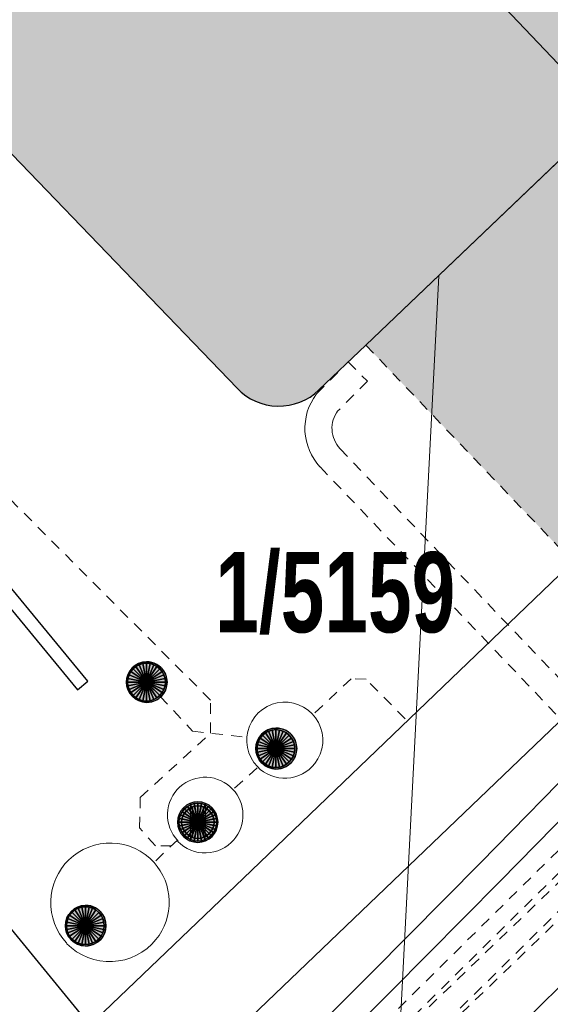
# Model space of a CAD drawing. Header units: metres. Extents: x 2695560 to 2696939, y 1260491 to 1262050.
# Tile 496 of 656: x 2695855 to 2695865, y 1261161 to 1261179. Entities that reach past the tile are written whole.
import ezdxf

# ---------------------------------------------------------------- set-up
doc = ezdxf.new("R2010")
doc.units = ezdxf.units.M
doc.linetypes.add('AUSGEZOGEN', pattern=[0])
doc.linetypes.add('VERDECKT2_S2', pattern=[0.36, 0.2, -0.16])
for name, color, linetype in [('XR$1$AV_Flächen (EO)', 7, 'AUSGEZOGEN'), ('XR$1$AV_Gebäudeflächen (BB)', 7, 'AUSGEZOGEN'), ('XR$1$AV_Gebäudeflächen (EO)', 7, 'AUSGEZOGEN'), ('XR$1$AV_Grundstück-Nr.', 7, 'AUSGEZOGEN'), ('XR$1$AV_Linien (BB)', 7, 'AUSGEZOGEN'), ('XR$1$AW_LK_Schachtdeckel', 24, 'AUSGEZOGEN'), ('XR$1$Liegenschaftsgrenzen', 7, 'AUSGEZOGEN'), ('XR$1$PFAW', 255, 'AUSGEZOGEN'), ('XR$1$RP_Abstandslinie', 7, 'AUSGEZOGEN')]:
    doc.layers.add(name, color=color, linetype=linetype)
for name, color, linetype, lineweight in [('XR$2$ABW-Flaeche-oberirdisch', 6, 'AUSGEZOGEN', 18), ('XR$2$ABW-Linie-R-ungenau', 4, 'VERDECKT2_S2', 18), ('XR$2$ABW-Punkt', 6, 'AUSGEZOGEN', 18), ('XR$2$ELE-LinieAnker_Strebe', 1, 'AUSGEZOGEN', 18), ('XR$2$ELE-LinieFlaeche-genau', 1, 'AUSGEZOGEN', 18), ('XR$2$ELE-LinieFlaeche-ungenau', 1, 'VERDECKT2_S2', 18), ('XR$2$GAS-LinieFlaeche-ungenau', 12, 'VERDECKT2_S2', 18), ('XR$2$KOM-Linie-U-genau', 91, 'AUSGEZOGEN', 18), ('XR$2$WAS-Linie-ungenau', 5, 'VERDECKT2_S2', 18)]:
    doc.layers.add(name, color=color, linetype=linetype, lineweight=lineweight)
doc.styles.add('ARIAL', font='arial.ttf')

# ---------------------------------------------------------------- blocks, each defined once
blk = doc.blocks.new('COMPLEXOBJECT_706')
at = {"layer": 'XR$1$AV_Linien (BB)', "color": 7, "linetype": 'AUSGEZOGEN', "transparency": 33554687}
for points in [[(5828.588, 11193.391), (5824.78, 11198.04), (5850.556, 11221.921), (5868.652, 11204.008), (5879.831, 11192.143), (5876.721, 11189.173), (5860.305, 11173.495), (5859.437, 11172.667)], [(5857.921, 11172.699), (5851.673, 11179.19), (5860.287, 11187.502), (5859.271, 11188.555), (5861.392, 11190.601), (5857.93, 11194.189), (5846.315, 11182.982), (5847.419, 11181.838), (5847.153, 11181.582), (5849.655, 11178.989), (5849.648, 11177.126), (5848, 11175.584), (5844.422, 11179.963), (5845.328, 11180.837), (5844.732, 11181.455), (5841.176, 11178.024)]]:
    blk.add_lwpolyline(points, dxfattribs=at)
blk.add_arc((5858.695, 11173.441), 1.072, 223.7891, 313.7925, dxfattribs=at)
blk = doc.blocks.new('COMPLEXOBJECT_823')
at = {"layer": 'XR$1$AV_Flächen (EO)', "color": 7, "linetype": 'VERDECKT2_S2', "transparency": 33554687}
blk.add_line((5860.305, 11173.495), (5865.436, 11168.122), dxfattribs=at)
blk.add_arc((5866.913, 11169.533), 2.043, 223.7071, 306.6214, dxfattribs=at)
blk = doc.blocks.new('BAW2088')
at = {"layer": 'XR$1$PFAW', "transparency": 33554687}
blk.add_hatch(color=253, dxfattribs=at).paths.add_polyline_path([(0.51, 0), (0.5, 0.101), (0.47, 0.197), (0.421, 0.286), (0.355, 0.362), (0.275, 0.424), (0.184, 0.469), (0.086, 0.494), (-0.015, 0.499), (-0.115, 0.484), (-0.21, 0.449), (-0.296, 0.395), (-0.369, 0.326), (-0.427, 0.243), (-0.467, 0.15), (-0.487, 0.051), (-0.487, -0.051), (-0.467, -0.15), (-0.427, -0.243), (-0.369, -0.326), (-0.296, -0.395), (-0.21, -0.449), (-0.115, -0.484), (-0.015, -0.499), (0.086, -0.494), (0.184, -0.469), (0.275, -0.424), (0.355, -0.362), (0.421, -0.286), (0.47, -0.197), (0.5, -0.101)])
at = {"transparency": 33554687}
for start, end in [(91.1948, 268.8052), (268.8052, 91.1948)]:
    blk.add_arc((0.01, 0), 0.5, start, end, dxfattribs=at)
at = {"layer": 'XR$1$PFAW', "transparency": 33554687}
blk.add_circle((0.01, 0), 0.5, dxfattribs=at)
blk = doc.blocks.new('BAW2090')
at = {"layer": 'XR$1$PFAW', "lineweight": 25, "transparency": 33554687}
blk.add_hatch(color=7, dxfattribs=at).paths.add_polyline_path([(0.5, 0), (0.49, 0.101), (0.459, 0.197), (0.41, 0.286), (0.344, 0.362), (0.264, 0.424), (0.174, 0.469), (0.076, 0.494), (-0.025, 0.499), (-0.125, 0.484), (-0.22, 0.449), (-0.306, 0.395), (-0.379, 0.326), (-0.437, 0.243), (-0.477, 0.15), (-0.497, 0.051), (-0.497, -0.051), (-0.477, -0.15), (-0.437, -0.243), (-0.379, -0.326), (-0.306, -0.395), (-0.22, -0.449), (-0.125, -0.484), (-0.025, -0.499), (0.076, -0.494), (0.174, -0.469), (0.264, -0.424), (0.344, -0.362), (0.41, -0.286), (0.459, -0.197), (0.49, -0.101)])
at = {"lineweight": 25, "transparency": 33554687}
for p, q in [((-0.177, 0.468), (-0.177, -0.468)), ((0.179, 0.467), (0.177, -0.468))]:
    blk.add_line(p, q, dxfattribs=at)
for start, end in [(90, 180), (0, 90), (180, 270), (270, 0)]:
    blk.add_arc((0, 0), 0.5, start, end, dxfattribs=at)
blk = doc.blocks.new('BAW2082')
at = {"layer": 'XR$1$PFAW', "transparency": 33554687}
blk.add_hatch(color=7, dxfattribs=at).paths.add_polyline_path([(0.509, -0.003), (0.499, 0.098), (0.469, 0.194), (0.42, 0.283), (0.354, 0.359), (0.274, 0.421), (0.183, 0.466), (0.085, 0.491), (-0.016, 0.496), (-0.116, 0.481), (-0.211, 0.446), (-0.297, 0.392), (-0.37, 0.323), (-0.428, 0.24), (-0.468, 0.147), (-0.488, 0.047), (-0.488, -0.054), (-0.468, -0.153), (-0.428, -0.246), (-0.37, -0.329), (-0.297, -0.398), (-0.211, -0.452), (-0.116, -0.487), (-0.016, -0.502), (0.085, -0.497), (0.183, -0.472), (0.274, -0.427), (0.354, -0.366), (0.42, -0.289), (0.469, -0.2), (0.499, -0.104)])
at = {"transparency": 33554687}
for start, end in [(91.1948, 268.8052), (268.8052, 91.1948)]:
    blk.add_arc((0.01, 0), 0.5, start, end, dxfattribs=at)
at = {"layer": 'XR$1$PFAW', "transparency": 33554687}
blk.add_circle((0.009, -0.003), 0.5, dxfattribs=at)
blk = doc.blocks.new('ABW-SCHLAMMSAMMLER_RUND')
at = {"layer": 'XR$2$ABW-Punkt', "linetype": 'AUSGEZOGEN', "lineweight": 13, "transparency": 33554687}
for p, q in [((-70, 75, 2500), (70, 75, 2500)), ((-70, -75, 2500), (70, -75, 2500))]:
    blk.add_line(p, q, dxfattribs=at)
blk.add_polyline3d([(90, 0, 2500), (0, 0, 2500), (-90, 0, 2500)], dxfattribs=at)
at = {"layer": 'XR$2$ABW-Punkt', "linetype": 'AUSGEZOGEN', "lineweight": 25, "transparency": 33554687}
for points in [[(-147, 29, 2500), (0, 0, 2500), (-150, 0, 2500)], [(-147, 29), (0, 0), (-150, 0)], [(-147, 29, 2500), (-147, 29), (-150, 0), (-150, 0, 2500)], [(-150, 0, 2500), (0, 0, 2500), (-147, -29, 2500)], [(-150, 0), (0, 0), (-147, -29)], [(-139, 57, 2500), (0, 0, 2500), (-147, 29, 2500)], [(-139, 57), (0, 0), (-147, 29)], [(-139, 57, 2500), (-139, 57), (-147, 29), (-147, 29, 2500)], [(-147, -29, 2500), (0, 0, 2500), (-139, -57, 2500)], [(-147, -29), (0, 0), (-139, -57)], [(-125, 83, 2500), (0, 0, 2500), (-139, 57, 2500)], [(-125, 83), (0, 0), (-139, 57)], [(-125, 83, 2500), (-125, 83), (-139, 57), (-139, 57, 2500)], [(-139, -57, 2500), (0, 0, 2500), (-125, -83, 2500)], [(-139, -57), (0, 0), (-125, -83)], [(-106, 106, 2500), (0, 0, 2500), (-125, 83, 2500)], [(-106, 106), (0, 0), (-125, 83)], [(-106, 106, 2500), (-106, 106), (-125, 83), (-125, 83, 2500)], [(-125, -83, 2500), (0, 0, 2500), (-106, -106, 2500)], [(-125, -83), (0, 0), (-106, -106)], [(-83, 125, 2500), (0, 0, 2500), (-106, 106, 2500)], [(-83, 125), (0, 0), (-106, 106)], [(-83, 125, 2500), (-83, 125), (-106, 106), (-106, 106, 2500)], [(-106, -106, 2500), (0, 0, 2500), (-83, -125, 2500)], [(-106, -106), (0, 0), (-83, -125)], [(-57, 139, 2500), (0, 0, 2500), (-83, 125, 2500)], [(-57, 139), (0, 0), (-83, 125)], [(-57, 139, 2500), (-57, 139), (-83, 125), (-83, 125, 2500)], [(-83, -125, 2500), (0, 0, 2500), (-57, -139, 2500)], [(-83, -125), (0, 0), (-57, -139)], [(-29, 147, 2500), (0, 0, 2500), (-57, 139, 2500)], [(-29, 147), (0, 0), (-57, 139)], [(-29, 147, 2500), (-29, 147), (-57, 139), (-57, 139, 2500)], [(-57, -139, 2500), (0, 0, 2500), (-29, -147, 2500)], [(-57, -139), (0, 0), (-29, -147)], [(0, 150, 2500), (0, 0, 2500), (-29, 147, 2500)], [(0, 150), (0, 0), (-29, 147)], [(0, 150, 2500), (0, 150), (-29, 147), (-29, 147, 2500)], [(-29, -147, 2500), (0, 0, 2500), (0, -150, 2500)], [(-29, -147), (0, 0), (0, -150)], [(29, 147, 2500), (0, 0, 2500), (0, 150, 2500)], [(29, 147), (0, 0), (0, 150)], [(29, 147, 2500), (29, 147), (0, 150), (0, 150, 2500)], [(57, 139, 2500), (0, 0, 2500), (29, 147, 2500)], [(57, 139), (0, 0), (29, 147)], [(83, 125, 2500), (0, 0, 2500), (57, 139, 2500)], [(83, 125), (0, 0), (57, 139)], [(106, 106, 2500), (0, 0, 2500), (83, 125, 2500)], [(106, 106), (0, 0), (83, 125)], [(125, 83, 2500), (0, 0, 2500), (106, 106, 2500)], [(125, 83), (0, 0), (106, 106)], [(139, 57, 2500), (0, 0, 2500), (125, 83, 2500)], [(139, 57), (0, 0), (125, 83)], [(147, 29, 2500), (0, 0, 2500), (139, 57, 2500)], [(147, 29), (0, 0), (139, 57)], [(150, 0, 2500), (0, 0, 2500), (147, 29, 2500)], [(150, 0), (0, 0), (147, 29)], [(0, -150, 2500), (0, 0, 2500), (29, -147, 2500)], [(29, -147, 2500), (0, 0, 2500), (57, -139, 2500)], [(57, -139, 2500), (0, 0, 2500), (83, -125, 2500)], [(83, -125, 2500), (0, 0, 2500), (106, -106, 2500)], [(106, -106, 2500), (0, 0, 2500), (125, -83, 2500)], [(125, -83, 2500), (0, 0, 2500), (139, -57, 2500)], [(139, -57, 2500), (0, 0, 2500), (147, -29, 2500)], [(147, -29, 2500), (0, 0, 2500), (150, 0, 2500)], [(0, -150), (0, 0), (29, -147)], [(29, -147), (0, 0), (57, -139)], [(57, -139), (0, 0), (83, -125)], [(83, -125), (0, 0), (106, -106)], [(106, -106), (0, 0), (125, -83)], [(125, -83), (0, 0), (139, -57)], [(139, -57), (0, 0), (147, -29)], [(147, -29), (0, 0), (150, 0)], [(57, 139, 2500), (57, 139), (29, 147), (29, 147, 2500)], [(83, 125, 2500), (83, 125), (57, 139), (57, 139, 2500)], [(106, 106, 2500), (106, 106), (83, 125), (83, 125, 2500)], [(125, 83, 2500), (125, 83), (106, 106), (106, 106, 2500)], [(139, 57, 2500), (139, 57), (125, 83), (125, 83, 2500)], [(147, 29, 2500), (147, 29), (139, 57), (139, 57, 2500)], [(150, 0, 2500), (150, 0), (147, 29), (147, 29, 2500)], [(-150, 0, 2500), (-150, 0), (-147, -29), (-147, -29, 2500)], [(-147, -29, 2500), (-147, -29), (-139, -57), (-139, -57, 2500)], [(-139, -57, 2500), (-139, -57), (-125, -83), (-125, -83, 2500)], [(-125, -83, 2500), (-125, -83), (-106, -106), (-106, -106, 2500)], [(-106, -106, 2500), (-106, -106), (-83, -125), (-83, -125, 2500)], [(-83, -125, 2500), (-83, -125), (-57, -139), (-57, -139, 2500)], [(-57, -139, 2500), (-57, -139), (-29, -147), (-29, -147, 2500)], [(-29, -147, 2500), (-29, -147), (0, -150), (0, -150, 2500)], [(0, -150, 2500), (0, -150), (29, -147), (29, -147, 2500)], [(29, -147, 2500), (29, -147), (57, -139), (57, -139, 2500)], [(57, -139, 2500), (57, -139), (83, -125), (83, -125, 2500)], [(83, -125, 2500), (83, -125), (106, -106), (106, -106, 2500)], [(106, -106, 2500), (106, -106), (125, -83), (125, -83, 2500)], [(125, -83, 2500), (125, -83), (139, -57), (139, -57, 2500)], [(139, -57, 2500), (139, -57), (147, -29), (147, -29, 2500)], [(147, -29, 2500), (147, -29), (150, 0), (150, 0, 2500)]]:
    blk.add_3dface(points, dxfattribs=at)
blk = doc.blocks.new('ABW-OELABSCHEIDER')
at = {"layer": 'XR$2$ABW-Punkt', "linetype": 'AUSGEZOGEN', "lineweight": 25, "transparency": 33554687}
for p, q in [((-100, 283, 2500), (-100, -283, 2500)), ((100, 283, 2500), (100, -283, 2500))]:
    blk.add_line(p, q, dxfattribs=at)
for points in [[(-212, 212, 2500), (0, 0, 2500), (-249, 167, 2500)], [(-212, 212), (0, 0), (-249, 167)], [(-212, 212, 2500), (-212, 212), (-249, 167), (-249, 167, 2500)], [(-167, 249, 2500), (0, 0, 2500), (-212, 212, 2500)], [(-167, 249), (0, 0), (-212, 212)], [(-167, 249, 2500), (-167, 249), (-212, 212), (-212, 212, 2500)], [(-115, 277, 2500), (0, 0, 2500), (-167, 249, 2500)], [(-115, 277), (0, 0), (-167, 249)], [(-115, 277, 2500), (-115, 277), (-167, 249), (-167, 249, 2500)], [(-59, 294, 2500), (0, 0, 2500), (-115, 277, 2500)], [(-59, 294), (0, 0), (-115, 277)], [(-59, 294, 2500), (-59, 294), (-115, 277), (-115, 277, 2500)], [(0, 300, 2500), (0, 0, 2500), (-59, 294, 2500)], [(0, 300), (0, 0), (-59, 294)], [(0, 300, 2500), (0, 300), (-59, 294), (-59, 294, 2500)], [(59, 294, 2500), (0, 0, 2500), (0, 300, 2500)], [(59, 294), (0, 0), (0, 300)], [(59, 294, 2500), (59, 294), (0, 300), (0, 300, 2500)], [(115, 277, 2500), (0, 0, 2500), (59, 294, 2500)], [(115, 277), (0, 0), (59, 294)], [(167, 249, 2500), (0, 0, 2500), (115, 277, 2500)], [(167, 249), (0, 0), (115, 277)], [(212, 212, 2500), (0, 0, 2500), (167, 249, 2500)], [(212, 212), (0, 0), (167, 249)], [(249, 167, 2500), (0, 0, 2500), (212, 212, 2500)], [(249, 167), (0, 0), (212, 212)], [(115, 277, 2500), (115, 277), (59, 294), (59, 294, 2500)], [(167, 249, 2500), (167, 249), (115, 277), (115, 277, 2500)], [(212, 212, 2500), (212, 212), (167, 249), (167, 249, 2500)], [(249, 167, 2500), (249, 167), (212, 212), (212, 212, 2500)], [(-294, 59, 2500), (0, 0, 2500), (-300, 0, 2500)], [(-294, 59), (0, 0), (-300, 0)], [(-294, 59, 2500), (-294, 59), (-300, 0), (-300, 0, 2500)], [(-277, 115, 2500), (0, 0, 2500), (-294, 59, 2500)], [(-277, 115), (0, 0), (-294, 59)], [(-277, 115, 2500), (-277, 115), (-294, 59), (-294, 59, 2500)], [(-249, 167, 2500), (0, 0, 2500), (-277, 115, 2500)], [(-249, 167), (0, 0), (-277, 115)], [(-249, 167, 2500), (-249, 167), (-277, 115), (-277, 115, 2500)], [(277, 115, 2500), (0, 0, 2500), (249, 167, 2500)], [(277, 115), (0, 0), (249, 167)], [(294, 59, 2500), (0, 0, 2500), (277, 115, 2500)], [(294, 59), (0, 0), (277, 115)], [(300, 0, 2500), (0, 0, 2500), (294, 59, 2500)], [(300, 0), (0, 0), (294, 59)], [(277, 115, 2500), (277, 115), (249, 167), (249, 167, 2500)], [(294, 59, 2500), (294, 59), (277, 115), (277, 115, 2500)], [(300, 0, 2500), (300, 0), (294, 59), (294, 59, 2500)], [(-300, 0, 2500), (0, 0, 2500), (-294, -59, 2500)], [(-300, 0), (0, 0), (-294, -59)], [(-300, 0, 2500), (-300, 0), (-294, -59), (-294, -59, 2500)], [(-294, -59, 2500), (0, 0, 2500), (-277, -115, 2500)], [(-294, -59), (0, 0), (-277, -115)], [(-294, -59, 2500), (-294, -59), (-277, -115), (-277, -115, 2500)], [(-277, -115, 2500), (0, 0, 2500), (-249, -167, 2500)], [(-277, -115), (0, 0), (-249, -167)], [(-277, -115, 2500), (-277, -115), (-249, -167), (-249, -167, 2500)], [(-249, -167, 2500), (0, 0, 2500), (-212, -212, 2500)], [(-249, -167), (0, 0), (-212, -212)], [(-249, -167, 2500), (-249, -167), (-212, -212), (-212, -212, 2500)], [(-212, -212, 2500), (0, 0, 2500), (-167, -249, 2500)], [(-212, -212), (0, 0), (-167, -249)], [(-167, -249, 2500), (0, 0, 2500), (-115, -277, 2500)], [(-167, -249), (0, 0), (-115, -277)], [(-115, -277, 2500), (0, 0, 2500), (-59, -294, 2500)], [(-115, -277), (0, 0), (-59, -294)], [(-59, -294, 2500), (0, 0, 2500), (0, -300, 2500)], [(-59, -294), (0, 0), (0, -300)], [(0, -300, 2500), (0, 0, 2500), (59, -294, 2500)], [(59, -294, 2500), (0, 0, 2500), (115, -277, 2500)], [(115, -277, 2500), (0, 0, 2500), (167, -249, 2500)], [(167, -249, 2500), (0, 0, 2500), (212, -212, 2500)], [(212, -212, 2500), (0, 0, 2500), (249, -167, 2500)], [(249, -167, 2500), (0, 0, 2500), (277, -115, 2500)], [(277, -115, 2500), (0, 0, 2500), (294, -59, 2500)], [(294, -59, 2500), (0, 0, 2500), (300, 0, 2500)], [(0, -300), (0, 0), (59, -294)], [(59, -294), (0, 0), (115, -277)], [(115, -277), (0, 0), (167, -249)], [(167, -249), (0, 0), (212, -212)], [(212, -212), (0, 0), (249, -167)], [(249, -167), (0, 0), (277, -115)], [(277, -115), (0, 0), (294, -59)], [(294, -59), (0, 0), (300, 0)], [(212, -212, 2500), (212, -212), (249, -167), (249, -167, 2500)], [(249, -167, 2500), (249, -167), (277, -115), (277, -115, 2500)], [(277, -115, 2500), (277, -115), (294, -59), (294, -59, 2500)], [(294, -59, 2500), (294, -59), (300, 0), (300, 0, 2500)], [(-212, -212, 2500), (-212, -212), (-167, -249), (-167, -249, 2500)], [(-167, -249, 2500), (-167, -249), (-115, -277), (-115, -277, 2500)], [(-115, -277, 2500), (-115, -277), (-59, -294), (-59, -294, 2500)], [(-59, -294, 2500), (-59, -294), (0, -300), (0, -300, 2500)], [(0, -300, 2500), (0, -300), (59, -294), (59, -294, 2500)], [(59, -294, 2500), (59, -294), (115, -277), (115, -277, 2500)], [(115, -277, 2500), (115, -277), (167, -249), (167, -249, 2500)], [(167, -249, 2500), (167, -249), (212, -212), (212, -212, 2500)]]:
    blk.add_3dface(points, dxfattribs=at)
blk = doc.blocks.new('ABW-KONTROLLSCHACHT')
at = {"layer": 'XR$2$ABW-Punkt', "linetype": 'AUSGEZOGEN', "lineweight": 25, "transparency": 33554687}
for points in [[(-291, 194, 2500), (0, 0, 2500), (-323, 134, 2500)], [(-291, 194), (0, 0), (-323, 134)], [(-291, 194, 2500), (-291, 194), (-323, 134), (-323, 134, 2500)], [(-247, 247, 2500), (0, 0, 2500), (-291, 194, 2500)], [(-247, 247), (0, 0), (-291, 194)], [(-247, 247, 2500), (-247, 247), (-291, 194), (-291, 194, 2500)], [(-194, 291, 2500), (0, 0, 2500), (-247, 247, 2500)], [(-194, 291), (0, 0), (-247, 247)], [(-194, 291, 2500), (-194, 291), (-247, 247), (-247, 247, 2500)], [(-134, 323, 2500), (0, 0, 2500), (-194, 291, 2500)], [(-134, 323), (0, 0), (-194, 291)], [(-134, 323, 2500), (-134, 323), (-194, 291), (-194, 291, 2500)], [(-68, 343, 2500), (0, 0, 2500), (-134, 323, 2500)], [(-68, 343), (0, 0), (-134, 323)], [(-68, 343, 2500), (-68, 343), (-134, 323), (-134, 323, 2500)], [(0, 350, 2500), (0, 0, 2500), (-68, 343, 2500)], [(0, 350), (0, 0), (-68, 343)], [(0, 350, 2500), (0, 350), (-68, 343), (-68, 343, 2500)], [(68, 343, 2500), (0, 0, 2500), (0, 350, 2500)], [(68, 343), (0, 0), (0, 350)], [(68, 343, 2500), (68, 343), (0, 350), (0, 350, 2500)], [(134, 323, 2500), (0, 0, 2500), (68, 343, 2500)], [(134, 323), (0, 0), (68, 343)], [(194, 291, 2500), (0, 0, 2500), (134, 323, 2500)], [(194, 291), (0, 0), (134, 323)], [(247, 247, 2500), (0, 0, 2500), (194, 291, 2500)], [(247, 247), (0, 0), (194, 291)], [(291, 194, 2500), (0, 0, 2500), (247, 247, 2500)], [(291, 194), (0, 0), (247, 247)], [(323, 134, 2500), (0, 0, 2500), (291, 194, 2500)], [(323, 134), (0, 0), (291, 194)], [(134, 323, 2500), (134, 323), (68, 343), (68, 343, 2500)], [(194, 291, 2500), (194, 291), (134, 323), (134, 323, 2500)], [(247, 247, 2500), (247, 247), (194, 291), (194, 291, 2500)], [(291, 194, 2500), (291, 194), (247, 247), (247, 247, 2500)], [(323, 134, 2500), (323, 134), (291, 194), (291, 194, 2500)], [(-343, 68, 2500), (0, 0, 2500), (-350, 0, 2500)], [(-343, 68), (0, 0), (-350, 0)], [(-343, 68, 2500), (-343, 68), (-350, 0), (-350, 0, 2500)], [(-350, 0, 2500), (0, 0, 2500), (-343, -68, 2500)], [(-350, 0), (0, 0), (-343, -68)], [(-323, 134, 2500), (0, 0, 2500), (-343, 68, 2500)], [(-323, 134), (0, 0), (-343, 68)], [(-323, 134, 2500), (-323, 134), (-343, 68), (-343, 68, 2500)], [(-343, -68, 2500), (0, 0, 2500), (-323, -134, 2500)], [(-343, -68), (0, 0), (-323, -134)], [(-323, -134, 2500), (0, 0, 2500), (-291, -194, 2500)], [(-323, -134), (0, 0), (-291, -194)], [(-291, -194, 2500), (0, 0, 2500), (-247, -247, 2500)], [(-291, -194), (0, 0), (-247, -247)], [(-247, -247, 2500), (0, 0, 2500), (-194, -291, 2500)], [(-247, -247), (0, 0), (-194, -291)], [(-194, -291, 2500), (0, 0, 2500), (-134, -323, 2500)], [(-194, -291), (0, 0), (-134, -323)], [(-134, -323, 2500), (0, 0, 2500), (-68, -343, 2500)], [(-134, -323), (0, 0), (-68, -343)], [(-68, -343, 2500), (0, 0, 2500), (0, -350, 2500)], [(-68, -343), (0, 0), (0, -350)], [(343, 68, 2500), (0, 0, 2500), (323, 134, 2500)], [(343, 68), (0, 0), (323, 134)], [(350, 0, 2500), (0, 0, 2500), (343, 68, 2500)], [(350, 0), (0, 0), (343, 68)], [(0, -350, 2500), (0, 0, 2500), (68, -343, 2500)], [(68, -343, 2500), (0, 0, 2500), (134, -323, 2500)], [(134, -323, 2500), (0, 0, 2500), (194, -291, 2500)], [(194, -291, 2500), (0, 0, 2500), (247, -247, 2500)], [(247, -247, 2500), (0, 0, 2500), (291, -194, 2500)], [(291, -194, 2500), (0, 0, 2500), (323, -134, 2500)], [(323, -134, 2500), (0, 0, 2500), (343, -68, 2500)], [(343, -68, 2500), (0, 0, 2500), (350, 0, 2500)], [(0, -350), (0, 0), (68, -343)], [(68, -343), (0, 0), (134, -323)], [(134, -323), (0, 0), (194, -291)], [(194, -291), (0, 0), (247, -247)], [(247, -247), (0, 0), (291, -194)], [(291, -194), (0, 0), (323, -134)], [(323, -134), (0, 0), (343, -68)], [(343, -68), (0, 0), (350, 0)], [(343, 68, 2500), (343, 68), (323, 134), (323, 134, 2500)], [(350, 0, 2500), (350, 0), (343, 68), (343, 68, 2500)], [(-350, 0, 2500), (-350, 0), (-343, -68), (-343, -68, 2500)], [(-343, -68, 2500), (-343, -68), (-323, -134), (-323, -134, 2500)], [(-323, -134, 2500), (-323, -134), (-291, -194), (-291, -194, 2500)], [(291, -194, 2500), (291, -194), (323, -134), (323, -134, 2500)], [(323, -134, 2500), (323, -134), (343, -68), (343, -68, 2500)], [(343, -68, 2500), (343, -68), (350, 0), (350, 0, 2500)], [(-291, -194, 2500), (-291, -194), (-247, -247), (-247, -247, 2500)], [(-247, -247, 2500), (-247, -247), (-194, -291), (-194, -291, 2500)], [(-194, -291, 2500), (-194, -291), (-134, -323), (-134, -323, 2500)], [(-134, -323, 2500), (-134, -323), (-68, -343), (-68, -343, 2500)], [(-68, -343, 2500), (-68, -343), (0, -350), (0, -350, 2500)], [(0, -350, 2500), (0, -350), (68, -343), (68, -343, 2500)], [(68, -343, 2500), (68, -343), (134, -323), (134, -323, 2500)], [(134, -323, 2500), (134, -323), (194, -291), (194, -291, 2500)], [(194, -291, 2500), (194, -291), (247, -247), (247, -247, 2500)], [(247, -247, 2500), (247, -247), (291, -194), (291, -194, 2500)]]:
    blk.add_3dface(points, dxfattribs=at)
blk = doc.blocks.new('ABW-DECKEL')
at = {"layer": 'XR$2$ABW-Punkt', "linetype": 'AUSGEZOGEN', "lineweight": 25, "transparency": 33554687}
for points in [[(-291, 194, 2500), (0, 0, 2500), (-323, 134, 2500)], [(-291, 194), (0, 0), (-323, 134)], [(-291, 194, 2500), (-291, 194), (-323, 134), (-323, 134, 2500)], [(-247, 247, 2500), (0, 0, 2500), (-291, 194, 2500)], [(-247, 247), (0, 0), (-291, 194)], [(-247, 247, 2500), (-247, 247), (-291, 194), (-291, 194, 2500)], [(-194, 291, 2500), (0, 0, 2500), (-247, 247, 2500)], [(-194, 291), (0, 0), (-247, 247)], [(-194, 291, 2500), (-194, 291), (-247, 247), (-247, 247, 2500)], [(-134, 323, 2500), (0, 0, 2500), (-194, 291, 2500)], [(-134, 323), (0, 0), (-194, 291)], [(-134, 323, 2500), (-134, 323), (-194, 291), (-194, 291, 2500)], [(-68, 343, 2500), (0, 0, 2500), (-134, 323, 2500)], [(-68, 343), (0, 0), (-134, 323)], [(-68, 343, 2500), (-68, 343), (-134, 323), (-134, 323, 2500)], [(0, 350, 2500), (0, 0, 2500), (-68, 343, 2500)], [(0, 350), (0, 0), (-68, 343)], [(0, 350, 2500), (0, 350), (-68, 343), (-68, 343, 2500)], [(68, 343, 2500), (0, 0, 2500), (0, 350, 2500)], [(68, 343), (0, 0), (0, 350)], [(68, 343, 2500), (68, 343), (0, 350), (0, 350, 2500)], [(134, 323, 2500), (0, 0, 2500), (68, 343, 2500)], [(134, 323), (0, 0), (68, 343)], [(194, 291, 2500), (0, 0, 2500), (134, 323, 2500)], [(194, 291), (0, 0), (134, 323)], [(247, 247, 2500), (0, 0, 2500), (194, 291, 2500)], [(247, 247), (0, 0), (194, 291)], [(291, 194, 2500), (0, 0, 2500), (247, 247, 2500)], [(291, 194), (0, 0), (247, 247)], [(323, 134, 2500), (0, 0, 2500), (291, 194, 2500)], [(323, 134), (0, 0), (291, 194)], [(134, 323, 2500), (134, 323), (68, 343), (68, 343, 2500)], [(194, 291, 2500), (194, 291), (134, 323), (134, 323, 2500)], [(247, 247, 2500), (247, 247), (194, 291), (194, 291, 2500)], [(291, 194, 2500), (291, 194), (247, 247), (247, 247, 2500)], [(323, 134, 2500), (323, 134), (291, 194), (291, 194, 2500)], [(-343, 68, 2500), (0, 0, 2500), (-350, 0, 2500)], [(-343, 68), (0, 0), (-350, 0)], [(-343, 68, 2500), (-343, 68), (-350, 0), (-350, 0, 2500)], [(-350, 0, 2500), (0, 0, 2500), (-343, -68, 2500)], [(-350, 0), (0, 0), (-343, -68)], [(-323, 134, 2500), (0, 0, 2500), (-343, 68, 2500)], [(-323, 134), (0, 0), (-343, 68)], [(-323, 134, 2500), (-323, 134), (-343, 68), (-343, 68, 2500)], [(-343, -68, 2500), (0, 0, 2500), (-323, -134, 2500)], [(-343, -68), (0, 0), (-323, -134)], [(-323, -134, 2500), (0, 0, 2500), (-291, -194, 2500)], [(-323, -134), (0, 0), (-291, -194)], [(-291, -194, 2500), (0, 0, 2500), (-247, -247, 2500)], [(-291, -194), (0, 0), (-247, -247)], [(-247, -247, 2500), (0, 0, 2500), (-194, -291, 2500)], [(-247, -247), (0, 0), (-194, -291)], [(-194, -291, 2500), (0, 0, 2500), (-134, -323, 2500)], [(-194, -291), (0, 0), (-134, -323)], [(-134, -323, 2500), (0, 0, 2500), (-68, -343, 2500)], [(-134, -323), (0, 0), (-68, -343)], [(-68, -343, 2500), (0, 0, 2500), (0, -350, 2500)], [(-68, -343), (0, 0), (0, -350)], [(343, 68, 2500), (0, 0, 2500), (323, 134, 2500)], [(343, 68), (0, 0), (323, 134)], [(350, 0, 2500), (0, 0, 2500), (343, 68, 2500)], [(350, 0), (0, 0), (343, 68)], [(0, -350, 2500), (0, 0, 2500), (68, -343, 2500)], [(68, -343, 2500), (0, 0, 2500), (134, -323, 2500)], [(134, -323, 2500), (0, 0, 2500), (194, -291, 2500)], [(194, -291, 2500), (0, 0, 2500), (247, -247, 2500)], [(247, -247, 2500), (0, 0, 2500), (291, -194, 2500)], [(291, -194, 2500), (0, 0, 2500), (323, -134, 2500)], [(323, -134, 2500), (0, 0, 2500), (343, -68, 2500)], [(343, -68, 2500), (0, 0, 2500), (350, 0, 2500)], [(0, -350), (0, 0), (68, -343)], [(68, -343), (0, 0), (134, -323)], [(134, -323), (0, 0), (194, -291)], [(194, -291), (0, 0), (247, -247)], [(247, -247), (0, 0), (291, -194)], [(291, -194), (0, 0), (323, -134)], [(323, -134), (0, 0), (343, -68)], [(343, -68), (0, 0), (350, 0)], [(343, 68, 2500), (343, 68), (323, 134), (323, 134, 2500)], [(350, 0, 2500), (350, 0), (343, 68), (343, 68, 2500)], [(-350, 0, 2500), (-350, 0), (-343, -68), (-343, -68, 2500)], [(-343, -68, 2500), (-343, -68), (-323, -134), (-323, -134, 2500)], [(-323, -134, 2500), (-323, -134), (-291, -194), (-291, -194, 2500)], [(291, -194, 2500), (291, -194), (323, -134), (323, -134, 2500)], [(323, -134, 2500), (323, -134), (343, -68), (343, -68, 2500)], [(343, -68, 2500), (343, -68), (350, 0), (350, 0, 2500)], [(-291, -194, 2500), (-291, -194), (-247, -247), (-247, -247, 2500)], [(-247, -247, 2500), (-247, -247), (-194, -291), (-194, -291, 2500)], [(-194, -291, 2500), (-194, -291), (-134, -323), (-134, -323, 2500)], [(-134, -323, 2500), (-134, -323), (-68, -343), (-68, -343, 2500)], [(-68, -343, 2500), (-68, -343), (0, -350), (0, -350, 2500)], [(0, -350, 2500), (0, -350), (68, -343), (68, -343, 2500)], [(68, -343, 2500), (68, -343), (134, -323), (134, -323, 2500)], [(134, -323, 2500), (134, -323), (194, -291), (194, -291, 2500)], [(194, -291, 2500), (194, -291), (247, -247), (247, -247, 2500)], [(247, -247, 2500), (247, -247), (291, -194), (291, -194, 2500)]]:
    blk.add_3dface(points, dxfattribs=at)

msp = doc.modelspace()

# ---------------------------------------------------------------- hatches: boundary and pattern name
at = {"layer": 'XR$1$AV_Gebäudeflächen (BB)', "true_color": 0xd2d2d2, "transparency": 33554687}
msp.add_hatch(color=254, dxfattribs=at).paths.add_polyline_path([(2695829.558, 1261193.201), (2695842.146, 1261177.834), (2695845.702, 1261181.265), (2695846.298, 1261180.647), (2695845.392, 1261179.773), (2695848.97, 1261175.394), (2695850.618, 1261176.936), (2695850.625, 1261178.799), (2695848.123, 1261181.392), (2695848.389, 1261181.648), (2695847.285, 1261182.792), (2695858.9, 1261193.999), (2695862.362, 1261190.411), (2695860.241, 1261188.365), (2695861.257, 1261187.312), (2695852.643, 1261179), (2695858.891, 1261172.509), (2695858.93, 1261172.471), (2695858.97, 1261172.434), (2695859.012, 1261172.4), (2695859.056, 1261172.368), (2695859.102, 1261172.339), (2695859.149, 1261172.311), (2695859.197, 1261172.286), (2695859.246, 1261172.264), (2695859.297, 1261172.244), (2695859.348, 1261172.227), (2695859.401, 1261172.212), (2695859.454, 1261172.2), (2695859.507, 1261172.19), (2695859.561, 1261172.184), (2695859.615, 1261172.18), (2695859.67, 1261172.179), (2695859.724, 1261172.18), (2695859.778, 1261172.185), (2695859.832, 1261172.192), (2695859.885, 1261172.202), (2695859.938, 1261172.214), (2695859.99, 1261172.229), (2695860.042, 1261172.247), (2695860.092, 1261172.267), (2695860.141, 1261172.29), (2695860.189, 1261172.316), (2695860.236, 1261172.343), (2695860.281, 1261172.374), (2695860.325, 1261172.406), (2695860.367, 1261172.44), (2695860.407, 1261172.477), (2695861.275, 1261173.305), (2695877.691, 1261188.983), (2695880.801, 1261191.953), (2695869.622, 1261203.818), (2695851.526, 1261221.731), (2695825.75, 1261197.85)])
at = {"layer": 'XR$1$AV_Gebäudeflächen (EO)', "true_color": 0xebebeb, "transparency": 33554687}
msp.add_hatch(color=7, dxfattribs=at).paths.add_polyline_path([(2695869.101, 1261167.704), (2695882.783, 1261180.893), (2695882.851, 1261180.962), (2695882.916, 1261181.035), (2695882.977, 1261181.111), (2695883.034, 1261181.19), (2695883.087, 1261181.272), (2695883.136, 1261181.356), (2695883.181, 1261181.443), (2695883.221, 1261181.532), (2695883.256, 1261181.623), (2695883.287, 1261181.715), (2695883.313, 1261181.809), (2695883.334, 1261181.904), (2695883.35, 1261182), (2695883.361, 1261182.097), (2695883.368, 1261182.194), (2695883.369, 1261182.292), (2695883.366, 1261182.389), (2695883.357, 1261182.486), (2695883.344, 1261182.583), (2695883.325, 1261182.679), (2695883.302, 1261182.773), (2695883.274, 1261182.867), (2695883.242, 1261182.958), (2695883.204, 1261183.049), (2695883.162, 1261183.137), (2695883.116, 1261183.222), (2695883.066, 1261183.306), (2695883.011, 1261183.386), (2695882.952, 1261183.464), (2695882.889, 1261183.539), (2695882.823, 1261183.61), (2695877.691, 1261188.983), (2695861.275, 1261173.305), (2695866.406, 1261167.932), (2695866.473, 1261167.865), (2695866.544, 1261167.8), (2695866.617, 1261167.74), (2695866.694, 1261167.682), (2695866.772, 1261167.629), (2695866.854, 1261167.579), (2695866.937, 1261167.533), (2695867.023, 1261167.491), (2695867.11, 1261167.452), (2695867.199, 1261167.418), (2695867.29, 1261167.389), (2695867.382, 1261167.363), (2695867.475, 1261167.342), (2695867.568, 1261167.325), (2695867.663, 1261167.313), (2695867.758, 1261167.305), (2695867.853, 1261167.301), (2695867.949, 1261167.302), (2695868.044, 1261167.307), (2695868.139, 1261167.317), (2695868.233, 1261167.331), (2695868.326, 1261167.35), (2695868.419, 1261167.372), (2695868.51, 1261167.4), (2695868.6, 1261167.431), (2695868.689, 1261167.467), (2695868.775, 1261167.506), (2695868.86, 1261167.55), (2695868.943, 1261167.598), (2695869.023, 1261167.649)])

# ---------------------------------------------------------------- linework, layer by layer
at = {"layer": 'XR$1$AV_Flächen (EO)', "color": 7, "linetype": 'AUSGEZOGEN', "transparency": 33554687}
msp.add_line((2695877.691, 1261188.983), (2695861.275, 1261173.305), dxfattribs=at)
msp.add_lwpolyline([(2695844.848, 1261180.441), (2695844.994, 1261180.261), (2695845.392, 1261179.773), (2695848.97, 1261175.394), (2695855.938, 1261166.933), (2695856.131, 1261167.092), (2695849.153, 1261175.565)], dxfattribs=at)
at = {"layer": 'XR$1$AV_Linien (BB)', "color": 7, "linetype": 'AUSGEZOGEN', "transparency": 33554687}
msp.add_lwpolyline([(2695855.619, 1261156.157), (2695858.03, 1261158.46), (2695857.41, 1261159.21), (2695866.73, 1261168.14), (2695881.51, 1261182.31), (2695885.23, 1261185.9), (2695889.78, 1261190.27)], dxfattribs=at)
at = {"layer": 'XR$1$Liegenschaftsgrenzen', "color": 7, "linetype": 'AUSGEZOGEN', "transparency": 33554687}
for points in [[(2695829.56, 1261193.203), (2695843.23, 1261176.53), (2695857.41, 1261159.21)], [(2695857.41, 1261159.21), (2695866.73, 1261168.14), (2695881.51, 1261182.31), (2695885.23, 1261185.9), (2695889.78, 1261190.27)]]:
    msp.add_lwpolyline(points, dxfattribs=at)
at = {"layer": 'XR$1$RP_Abstandslinie', "color": 7, "linetype": 'AUSGEZOGEN', "transparency": 33554687}
msp.add_lwpolyline([(2695742.27, 1261051.74), (2695779.91, 1261087.75), (2695816.03, 1261122.32), (2695859.01, 1261163.45), (2695885.13, 1261188.53)], dxfattribs=at)
at = {"layer": 'XR$2$ABW-Flaeche-oberirdisch', "transparency": 33554687}
for points in [[(2695859.267, 1261165.511), (2695859.322, 1261165.46), (2695859.383, 1261165.414), (2695859.448, 1261165.376), (2695859.516, 1261165.345), (2695859.588, 1261165.321), (2695859.662, 1261165.305), (2695859.737, 1261165.297), (2695859.812, 1261165.297), (2695859.887, 1261165.305), (2695859.961, 1261165.321), (2695860.033, 1261165.345), (2695860.101, 1261165.377), (2695860.166, 1261165.415), (2695860.226, 1261165.46), (2695860.282, 1261165.512), (2695860.331, 1261165.569), (2695860.387, 1261165.653), (2695860.43, 1261165.743), (2695860.459, 1261165.839), (2695860.475, 1261165.938), (2695860.477, 1261166.038), (2695860.464, 1261166.138), (2695860.437, 1261166.235), (2695860.397, 1261166.327), (2695860.344, 1261166.412), (2695860.28, 1261166.489), (2695860.205, 1261166.556), (2695860.121, 1261166.611), (2695860.031, 1261166.655), (2695859.935, 1261166.684), (2695859.836, 1261166.7), (2695859.736, 1261166.702), (2695859.636, 1261166.689), (2695859.539, 1261166.663), (2695859.447, 1261166.623), (2695859.362, 1261166.57), (2695859.285, 1261166.506), (2695859.218, 1261166.431), (2695859.162, 1261166.347), (2695859.119, 1261166.257), (2695859.089, 1261166.161), (2695859.073, 1261166.062), (2695859.071, 1261165.962), (2695859.084, 1261165.862), (2695859.11, 1261165.765), (2695859.15, 1261165.673), (2695859.203, 1261165.588), (2695859.267, 1261165.511)], [(2695857.796, 1261164.138), (2695857.796, 1261164.128), (2695857.849, 1261164.078), (2695857.907, 1261164.034), (2695857.97, 1261163.996), (2695858.036, 1261163.965), (2695858.104, 1261163.941), (2695858.175, 1261163.924), (2695858.248, 1261163.915), (2695858.321, 1261163.913), (2695858.393, 1261163.919), (2695858.465, 1261163.932), (2695858.535, 1261163.953), (2695858.602, 1261163.981), (2695858.666, 1261164.016), (2695858.726, 1261164.058), (2695858.782, 1261164.105), (2695858.832, 1261164.158), (2695858.871, 1261164.208), (2695858.906, 1261164.262), (2695858.936, 1261164.318), (2695858.96, 1261164.377), (2695858.979, 1261164.438), (2695858.992, 1261164.501), (2695858.999, 1261164.564), (2695859.001, 1261164.628), (2695858.997, 1261164.691), (2695858.987, 1261164.754), (2695858.971, 1261164.816), (2695858.95, 1261164.876), (2695858.923, 1261164.934), (2695858.891, 1261164.989), (2695858.854, 1261165.041), (2695858.813, 1261165.09), (2695858.765, 1261165.138), (2695858.712, 1261165.18), (2695858.655, 1261165.217), (2695858.595, 1261165.249), (2695858.532, 1261165.274), (2695858.467, 1261165.294), (2695858.401, 1261165.307), (2695858.333, 1261165.313), (2695858.265, 1261165.313), (2695858.198, 1261165.306), (2695858.131, 1261165.292), (2695858.066, 1261165.273), (2695858.004, 1261165.247), (2695857.944, 1261165.215), (2695857.887, 1261165.177), (2695857.835, 1261165.134), (2695857.786, 1261165.085), (2695857.742, 1261165.031), (2695857.703, 1261164.974), (2695857.67, 1261164.912), (2695857.644, 1261164.848), (2695857.624, 1261164.782), (2695857.611, 1261164.713), (2695857.605, 1261164.644), (2695857.606, 1261164.575), (2695857.613, 1261164.506), (2695857.628, 1261164.438), (2695857.649, 1261164.372), (2695857.677, 1261164.308), (2695857.711, 1261164.248), (2695857.751, 1261164.191), (2695857.796, 1261164.138)], [(2695855.739, 1261162.249), (2695855.746, 1261162.235), (2695855.831, 1261162.156), (2695855.925, 1261162.087), (2695856.025, 1261162.028), (2695856.13, 1261161.98), (2695856.241, 1261161.943), (2695856.354, 1261161.918), (2695856.469, 1261161.905), (2695856.586, 1261161.904), (2695856.701, 1261161.915), (2695856.815, 1261161.939), (2695856.926, 1261161.974), (2695857.032, 1261162.021), (2695857.133, 1261162.079), (2695857.227, 1261162.147), (2695857.313, 1261162.225), (2695857.391, 1261162.311), (2695857.449, 1261162.389), (2695857.499, 1261162.472), (2695857.542, 1261162.559), (2695857.578, 1261162.649), (2695857.605, 1261162.743), (2695857.624, 1261162.838), (2695857.634, 1261162.934), (2695857.636, 1261163.031), (2695857.629, 1261163.128), (2695857.614, 1261163.224), (2695857.591, 1261163.318), (2695857.559, 1261163.41), (2695857.519, 1261163.499), (2695857.472, 1261163.584), (2695857.417, 1261163.664), (2695857.356, 1261163.739), (2695857.278, 1261163.816), (2695857.193, 1261163.885), (2695857.101, 1261163.945), (2695857.004, 1261163.996), (2695856.902, 1261164.037), (2695856.796, 1261164.067), (2695856.688, 1261164.087), (2695856.579, 1261164.096), (2695856.469, 1261164.094), (2695856.36, 1261164.081), (2695856.253, 1261164.057), (2695856.149, 1261164.023), (2695856.048, 1261163.978), (2695855.953, 1261163.924), (2695855.864, 1261163.86), (2695855.781, 1261163.788), (2695855.708, 1261163.71), (2695855.643, 1261163.626), (2695855.586, 1261163.536), (2695855.539, 1261163.44), (2695855.501, 1261163.341), (2695855.472, 1261163.238), (2695855.454, 1261163.133), (2695855.446, 1261163.027), (2695855.448, 1261162.921), (2695855.461, 1261162.815), (2695855.484, 1261162.711), (2695855.516, 1261162.609), (2695855.559, 1261162.512), (2695855.61, 1261162.418), (2695855.67, 1261162.331), (2695855.739, 1261162.249)]]:
    msp.add_lwpolyline(points, close=True, dxfattribs=at)
at = {"layer": 'XR$2$ABW-Linie-R-ungenau', "linetype": 'VERDECKT2_S2', "transparency": 33554687}
for p, q in [((2695859.264, 1261165.488), (2695858.733, 1261165.012)), ((2695857.794, 1261164.156), (2695857.336, 1261163.721))]:
    msp.add_line(p, q, dxfattribs=at)
for points in [[(2695857.682, 1261164.043), (2695857.381, 1261164.043), (2695857.09, 1261164.379), (2695857.101, 1261164.937), (2695858.399, 1261166.127), (2695858.399, 1261166.742), (2695849.356, 1261175.808), (2695849.943, 1261182.346)], [(2695857.224, 1261167.073), (2695858.07, 1261166.166), (2695859.118, 1261166.046)], [(2695861.999, 1261166.395), (2695861.279, 1261167.125), (2695861.002, 1261167.136), (2695860.238, 1261166.417)]]:
    msp.add_lwpolyline(points, dxfattribs=at)
at = {"layer": 'XR$2$ELE-LinieAnker_Strebe', "transparency": 33554687}
msp.add_line((2695861.364, 1261150.193), (2695862.623, 1261174.591), dxfattribs=at)
at = {"layer": 'XR$2$ELE-LinieFlaeche-genau', "linetype": 'AUSGEZOGEN', "transparency": 33554687}
msp.add_lwpolyline([(2695851.222, 1261151.646), (2695853.271, 1261153.644), (2695855.311, 1261155.648), (2695857.345, 1261157.66), (2695859.371, 1261159.68), (2695861.39, 1261161.706), (2695863.401, 1261163.739), (2695865.405, 1261165.781), (2695867.402, 1261167.829), (2695867.76, 1261167.481), (2695865.763, 1261165.431), (2695863.757, 1261163.389), (2695861.744, 1261161.354), (2695859.725, 1261159.326), (2695857.697, 1261157.306), (2695855.663, 1261155.292), (2695853.621, 1261153.286), (2695851.572, 1261151.288), (2695851.222, 1261151.646)], close=True, dxfattribs=at)
msp.add_lwpolyline([(2695866.514, 1261162.368), (2695863.546, 1261159.445), (2695860.567, 1261156.533), (2695857.577, 1261153.633), (2695854.575, 1261150.746), (2695851.563, 1261147.869), (2695851.217, 1261148.231), (2695851.217, 1261148.231), (2695854.229, 1261151.106), (2695857.229, 1261153.993), (2695860.219, 1261156.891), (2695863.196, 1261159.801), (2695866.162, 1261162.724)], dxfattribs=at)
at = {"layer": 'XR$2$ELE-LinieFlaeche-ungenau', "linetype": 'VERDECKT2_S2', "transparency": 33554687}
msp.add_lwpolyline([(2695851.026, 1261150.091), (2695877.371, 1261175.416), (2695877.717, 1261175.056), (2695851.372, 1261149.731), (2695851.026, 1261150.091)], close=True, dxfattribs=at)
msp.add_lwpolyline([(2695868.518, 1261162.573), (2695860.424, 1261171.057), (2695860.368, 1261171.123), (2695860.315, 1261171.197), (2695860.269, 1261171.276), (2695860.229, 1261171.359), (2695860.198, 1261171.443), (2695860.173, 1261171.532), (2695860.157, 1261171.622), (2695860.148, 1261171.711), (2695860.147, 1261171.803), (2695860.155, 1261171.894), (2695860.169, 1261171.983), (2695860.191, 1261172.072), (2695860.222, 1261172.158), (2695860.26, 1261172.24), (2695860.304, 1261172.32), (2695860.362, 1261172.405), (2695860.946, 1261172.995), (2695861.302, 1261172.643), (2695860.75, 1261172.085), (2695860.73, 1261172.056), (2695860.706, 1261172.014), (2695860.686, 1261171.97), (2695860.671, 1261171.926), (2695860.659, 1261171.881), (2695860.651, 1261171.832), (2695860.647, 1261171.785), (2695860.648, 1261171.739), (2695860.653, 1261171.69), (2695860.661, 1261171.644), (2695860.674, 1261171.599), (2695860.691, 1261171.553), (2695860.711, 1261171.51), (2695860.735, 1261171.469), (2695860.762, 1261171.431), (2695860.796, 1261171.391), (2695868.88, 1261162.919)], dxfattribs=at)
at = {"layer": 'XR$2$GAS-LinieFlaeche-ungenau', "linetype": 'VERDECKT2_S2', "transparency": 33554687}
msp.add_lwpolyline([(2695850.604, 1261149.91), (2695885.403, 1261184.267), (2695885.613, 1261184.053), (2695850.814, 1261149.696), (2695850.604, 1261149.91)], close=True, dxfattribs=at)
at = {"layer": 'XR$2$KOM-Linie-U-genau', "linetype": 'AUSGEZOGEN', "transparency": 33554687}
msp.add_lwpolyline([(2695869.311, 1261180.978), (2695865.451, 1261177.854), (2695862.353, 1261181.117)], dxfattribs=at)
at = {"layer": 'XR$2$WAS-Linie-ungenau', "linetype": 'VERDECKT2_S2', "transparency": 33554687}
msp.add_line((2695859.432, 1261157.505), (2695885.99, 1261183.695), dxfattribs=at)

# ---------------------------------------------------------------- block references
at = {"layer": 'XR$1$AV_Flächen (EO)', "color": 7, "linetype": 'VERDECKT2_S2', "lineweight": -3, "transparency": 33554687}
msp.add_blockref('COMPLEXOBJECT_823', (2690000.97, 1249999.81), dxfattribs=at)
at = {"layer": 'XR$1$AV_Linien (BB)', "color": 7, "linetype": 'AUSGEZOGEN', "lineweight": -3, "transparency": 33554687}
msp.add_blockref('COMPLEXOBJECT_706', (2690000.97, 1249999.81), dxfattribs=at)
at = {"layer": 'XR$1$AW_LK_Schachtdeckel', "color": 24, "linetype": 'AUSGEZOGEN', "lineweight": -3, "transparency": 33554687}
for name, p, xscale, yscale in [('BAW2082', (2695857.215, 1261167.074), 0.7499999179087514, 0.7499999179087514), ('BAW2088', (2695859.609, 1261165.845), 0.7578193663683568, 0.7578193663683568), ('BAW2090', (2695858.165, 1261164.484), 0.7499999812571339, 0.7499999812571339), ('BAW2082', (2695856.085, 1261162.569), 0.7499999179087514, 0.7499999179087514)]:
    msp.add_blockref(name, p, dxfattribs=dict(at, xscale=xscale, yscale=yscale))
at = {"layer": 'XR$2$ABW-Punkt', "color": 6, "linetype": 'AUSGEZOGEN', "lineweight": 18, "transparency": 33554687, "xscale": 0.001, "yscale": 0.001, "zscale": 0.001, "rotation": 360}
for name, p in [('ABW-KONTROLLSCHACHT', (2695857.216, 1261167.073)), ('ABW-DECKEL', (2695857.216, 1261167.073)), ('ABW-DECKEL', (2695859.61, 1261165.844)), ('ABW-SCHLAMMSAMMLER_RUND', (2695859.61, 1261165.844)), ('ABW-DECKEL', (2695858.166, 1261164.483)), ('ABW-OELABSCHEIDER', (2695858.166, 1261164.483)), ('ABW-KONTROLLSCHACHT', (2695856.086, 1261162.568)), ('ABW-DECKEL', (2695856.086, 1261162.568))]:
    msp.add_blockref(name, p, dxfattribs=at)

# ---------------------------------------------------------------- texts
at = {"layer": 'XR$1$AV_Grundstück-Nr.', "color": 7, "transparency": 33554687, "insert": (2695860.708, 1261168.715), "char_height": 1.48491, "width": 4.97324, "attachment_point": 5, "style": 'ARIAL'}
msp.add_mtext('\\A1;{\\fArial|i0|b1;\\H1.484908;\\W0.700000;\\C7;1/5159}\\P', dxfattribs=at)

doc.saveas('drawing.dxf')
